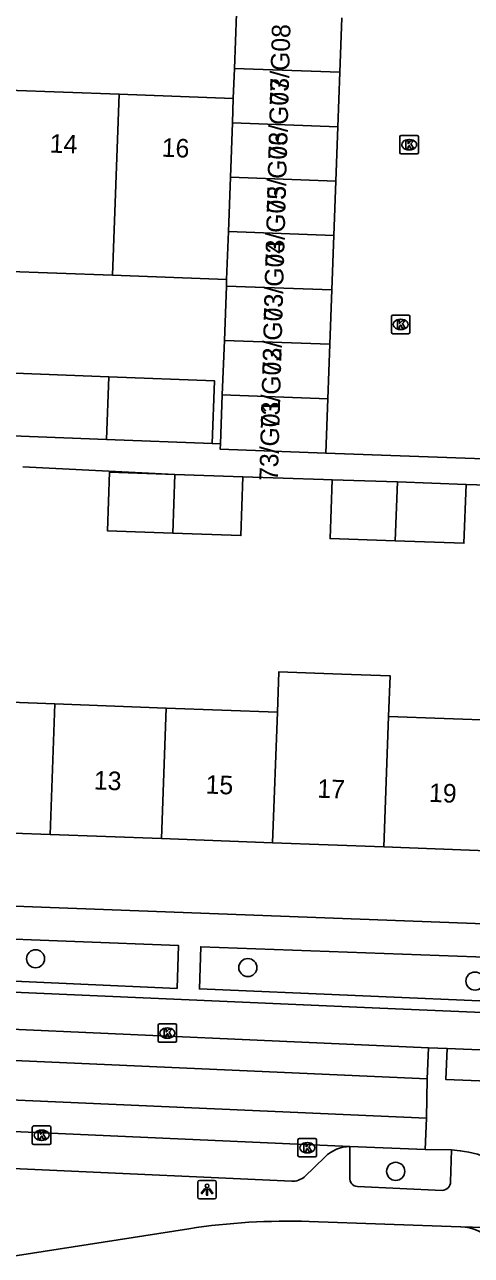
# Model space of a CAD drawing. Extents: x 160077 to 160945, y 386481 to 387498.
# Drawn here: x 160724.2 to 160748.3, y 387253.8 to 387320.2 of the extents above; entities that cross this region are included whole.
import ezdxf

# ---------------------------------------------------------------- set-up
doc = ezdxf.new("R2010")
doc.units = 0
for name, color, linetype in [('IMGEO_Boom', 7, 'Continuous'), ('IMGEO_Kolk', 7, 'Continuous'), ('IMGEO_Lichtpunt', 7, 'Continuous'), ('IMGEO_Pand', 7, 'Continuous'), ('IMGEO_Pand_nummerreeks', 7, 'Continuous'), ('IMGEO_Rijbaan_lokaal_gesloten', 7, 'Continuous'), ('IMGEO_Rijbaan_lokaal_open', 7, 'Continuous'), ('IMGEO_Voetpad_open', 7, 'Continuous')]:
    doc.layers.add(name, color=color, linetype=linetype)

msp = doc.modelspace()

# ---------------------------------------------------------------- linework, layer by layer
at = {"layer": 'IMGEO_Boom'}
for centre in [(160724.828, 387269.765), (160736.271, 387269.292), (160748.516, 387268.563), (160744.241, 387258.298)]:
    msp.add_circle(centre, 0.489, dxfattribs=at)
at = {"layer": 'IMGEO_Kolk'}
for p, q in [((160744.542, 387314.174), (160745.394, 387314.174)), ((160744.467, 387313.248), (160744.467, 387314.1)), ((160744.955, 387313.954), (160744.98, 387313.954)), ((160745.468, 387314.1), (160745.468, 387313.248)), ((160745.394, 387313.174), (160744.542, 387313.174)), ((160744.978, 387313.394), (160744.953, 387313.394)), ((160744.009, 387303.554), (160744.009, 387304.406)), ((160744.084, 387304.48), (160744.936, 387304.48)), ((160744.497, 387304.26), (160744.522, 387304.26)), ((160745.01, 387304.406), (160745.01, 387303.554)), ((160744.52, 387303.7), (160744.495, 387303.7)), ((160744.936, 387303.48), (160744.084, 387303.48)), ((160731.432, 387265.334), (160731.432, 387266.186)), ((160731.507, 387266.26), (160732.359, 387266.26)), ((160731.92, 387266.04), (160731.945, 387266.04)), ((160732.433, 387266.186), (160732.433, 387265.334)), ((160732.359, 387265.26), (160731.507, 387265.26)), ((160731.943, 387265.48), (160731.918, 387265.48)), ((160724.652, 387259.823), (160724.652, 387260.675)), ((160724.727, 387260.749), (160725.579, 387260.749)), ((160725.14, 387260.529), (160725.165, 387260.529)), ((160725.653, 387260.675), (160725.653, 387259.823)), ((160725.579, 387259.749), (160724.727, 387259.749)), ((160725.163, 387259.969), (160725.138, 387259.969)), ((160738.973, 387259.149), (160738.973, 387260.001)), ((160739.048, 387260.075), (160739.9, 387260.075)), ((160739.461, 387259.855), (160739.486, 387259.855)), ((160739.974, 387260.001), (160739.974, 387259.149)), ((160739.9, 387259.075), (160739.048, 387259.075)), ((160739.484, 387259.295), (160739.459, 387259.295))]:
    msp.add_line(p, q, dxfattribs=at)
for points in [[(160744.542, 387314.174), (160745.394, 387314.174)], [(160744.467, 387313.248), (160744.467, 387314.1)], [(160744.788, 387313.874), (160744.911, 387313.874), (160744.911, 387313.723), (160745.041, 387313.874), (160745.205, 387313.874), (160745.059, 387313.723), (160745.212, 387313.474), (160745.06, 387313.474), (160744.975, 387313.638), (160744.911, 387313.571), (160744.911, 387313.474), (160744.788, 387313.474), (160744.788, 387313.874)], [(160745.468, 387314.1), (160745.468, 387313.248)], [(160745.394, 387313.174), (160744.542, 387313.174)], [(160744.009, 387303.554), (160744.009, 387304.406)], [(160744.084, 387304.48), (160744.936, 387304.48)], [(160744.33, 387304.18), (160744.453, 387304.18), (160744.453, 387304.029), (160744.583, 387304.18), (160744.747, 387304.18), (160744.601, 387304.029), (160744.754, 387303.78), (160744.602, 387303.78), (160744.517, 387303.944), (160744.453, 387303.877), (160744.453, 387303.78), (160744.33, 387303.78), (160744.33, 387304.18)], [(160745.01, 387304.406), (160745.01, 387303.554)], [(160744.936, 387303.48), (160744.084, 387303.48)], [(160731.432, 387265.334), (160731.432, 387266.186)], [(160731.507, 387266.26), (160732.359, 387266.26)], [(160731.753, 387265.96), (160731.876, 387265.96), (160731.876, 387265.809), (160732.006, 387265.96), (160732.17, 387265.96), (160732.024, 387265.809), (160732.177, 387265.56), (160732.025, 387265.56), (160731.94, 387265.724), (160731.876, 387265.657), (160731.876, 387265.56), (160731.753, 387265.56), (160731.753, 387265.96)], [(160732.433, 387266.186), (160732.433, 387265.334)], [(160732.359, 387265.26), (160731.507, 387265.26)], [(160724.652, 387259.823), (160724.652, 387260.675)], [(160724.727, 387260.749), (160725.579, 387260.749)], [(160724.973, 387260.449), (160725.096, 387260.449), (160725.096, 387260.298), (160725.226, 387260.449), (160725.39, 387260.449), (160725.244, 387260.298), (160725.397, 387260.049), (160725.245, 387260.049), (160725.16, 387260.213), (160725.096, 387260.146), (160725.096, 387260.049), (160724.973, 387260.049), (160724.973, 387260.449)], [(160725.653, 387260.675), (160725.653, 387259.823)], [(160725.579, 387259.749), (160724.727, 387259.749)], [(160738.973, 387259.149), (160738.973, 387260.001)], [(160739.048, 387260.075), (160739.9, 387260.075)], [(160739.294, 387259.775), (160739.417, 387259.775), (160739.417, 387259.624), (160739.547, 387259.775), (160739.711, 387259.775), (160739.565, 387259.624), (160739.718, 387259.375), (160739.566, 387259.375), (160739.481, 387259.539), (160739.417, 387259.472), (160739.417, 387259.375), (160739.294, 387259.375), (160739.294, 387259.775)], [(160739.974, 387260.001), (160739.974, 387259.149)], [(160739.9, 387259.075), (160739.048, 387259.075)]]:
    msp.add_lwpolyline(points, dxfattribs=at)
for centre, start, end in [((160744.544, 387314.098), 91.55205, 178.44795), ((160744.544, 387314.098), 91.55205, 178.44795), ((160745.392, 387314.098), 1.55205, 88.44795), ((160745.392, 387314.098), 1.55205, 88.44795), ((160744.544, 387313.25), 181.55205, 268.44795), ((160744.544, 387313.25), 181.55205, 268.44795), ((160745.392, 387313.25), 271.55205, 358.44795), ((160745.392, 387313.25), 271.55205, 358.44795), ((160744.086, 387304.404), 91.55205, 178.44795), ((160744.086, 387304.404), 91.55205, 178.44795), ((160744.934, 387304.404), 1.55205, 88.44795), ((160744.934, 387304.404), 1.55205, 88.44795), ((160744.086, 387303.556), 181.55205, 268.44795), ((160744.086, 387303.556), 181.55205, 268.44795), ((160744.934, 387303.556), 271.55205, 358.44795), ((160744.934, 387303.556), 271.55205, 358.44795), ((160731.509, 387266.184), 91.55205, 178.44795), ((160731.509, 387266.184), 91.55205, 178.44795), ((160732.357, 387266.184), 1.55205, 88.44795), ((160732.357, 387266.184), 1.55205, 88.44795), ((160731.509, 387265.336), 181.55205, 268.44795), ((160731.509, 387265.336), 181.55205, 268.44795), ((160732.357, 387265.336), 271.55205, 358.44795), ((160732.357, 387265.336), 271.55205, 358.44795), ((160724.729, 387260.673), 91.55205, 178.44795), ((160724.729, 387260.673), 91.55205, 178.44795), ((160725.577, 387260.673), 1.55205, 88.44795), ((160725.577, 387260.673), 1.55205, 88.44795), ((160724.729, 387259.825), 181.55205, 268.44795), ((160724.729, 387259.825), 181.55205, 268.44795), ((160725.577, 387259.825), 271.55205, 358.44795), ((160725.577, 387259.825), 271.55205, 358.44795), ((160739.05, 387259.999), 91.55205, 178.44795), ((160739.05, 387259.999), 91.55205, 178.44795), ((160739.898, 387259.999), 1.55205, 88.44795), ((160739.898, 387259.999), 1.55205, 88.44795), ((160739.05, 387259.151), 181.55205, 268.44795), ((160739.05, 387259.151), 181.55205, 268.44795), ((160739.898, 387259.151), 271.55205, 358.44795), ((160739.898, 387259.151), 271.55205, 358.44795)]:
    msp.add_arc(centre, 0.0765, start, end, dxfattribs=at)
for centre, major_axis, ratio, start_param, end_param in [((160744.954, 387313.674), (-0.387, 0.002), 0.722429, 4.712389, 7.853982), ((160744.979, 387313.674), (-0.39, 0.002), 0.717154, 1.570796, 4.712389), ((160744.496, 387303.98), (-0.387, 0.002), 0.722429, 4.712389, 7.853982), ((160744.521, 387303.98), (-0.39, 0.002), 0.717154, 1.570796, 4.712389), ((160731.919, 387265.76), (-0.387, 0.002), 0.722429, 4.712389, 7.853982), ((160731.944, 387265.76), (-0.39, 0.002), 0.717154, 1.570796, 4.712389), ((160725.139, 387260.249), (-0.387, 0.002), 0.722429, 4.712389, 7.853982), ((160725.164, 387260.249), (-0.39, 0.002), 0.717154, 1.570796, 4.712389), ((160739.46, 387259.575), (-0.387, 0.002), 0.722429, 4.712389, 7.853982), ((160739.485, 387259.575), (-0.39, 0.002), 0.717154, 1.570796, 4.712389)]:
    msp.add_ellipse(centre, major_axis=major_axis, ratio=ratio, start_param=start_param, end_param=end_param, dxfattribs=at)
at = {"layer": 'IMGEO_Lichtpunt'}
for p, q in [((160733.573, 387257.718), (160733.573, 387256.911)), ((160733.573, 387257.718), (160733.573, 387256.911)), ((160734.475, 387257.813), (160733.667, 387257.813)), ((160734.475, 387257.813), (160733.667, 387257.813)), ((160734.569, 387256.911), (160734.569, 387257.718)), ((160734.569, 387256.911), (160734.569, 387257.718)), ((160733.667, 387256.817), (160734.475, 387256.817)), ((160733.667, 387256.817), (160734.475, 387256.817))]:
    msp.add_line(p, q, dxfattribs=at)
for points in [[(160733.947, 387257.382), (160733.986, 387257.354), (160733.798, 387257.092), (160733.76, 387257.119), (160733.947, 387257.382)], [(160734.049, 387257.334), (160734.096, 387257.334), (160734.096, 387257.012), (160734.049, 387257.012), (160734.049, 387257.334)], [(160734.159, 387257.354), (160734.197, 387257.381), (160734.384, 387257.119), (160734.345, 387257.091), (160734.159, 387257.354)]]:
    msp.add_lwpolyline(points, dxfattribs=at)
msp.add_circle((160734.072, 387257.516), 0.0994, dxfattribs=at)
for centre, start, end in [((160733.667, 387257.718), 90, 180), ((160733.667, 387257.718), 90, 180), ((160734.475, 387257.718), 0, 90), ((160734.475, 387257.718), 0, 90), ((160733.667, 387256.911), 180, 270), ((160733.667, 387256.911), 180, 270), ((160734.475, 387256.911), 270, 0), ((160734.475, 387256.911), 270, 360)]:
    msp.add_arc(centre, 0.0946, start, end, dxfattribs=at)
at = {"layer": 'IMGEO_Pand'}
for points in [[(160735.543, 387317.79), (160735.651, 387320.724)], [(160741.231, 387317.58), (160741.339, 387320.515)], [(160735.483, 387316.167), (160735.543, 387317.79)], [(160735.543, 387317.79), (160741.231, 387317.58)], [(160741.123, 387314.646), (160741.231, 387317.58)], [(160723.339, 387316.614), (160729.335, 387316.393)], [(160728.975, 387306.632), (160729.335, 387316.393)], [(160729.335, 387316.393), (160735.483, 387316.167)], [(160735.483, 387316.167), (160735.435, 387314.855)], [(160735.435, 387314.855), (160735.327, 387311.921)], [(160735.435, 387314.855), (160741.123, 387314.646)], [(160741.123, 387314.646), (160741.015, 387311.712)], [(160735.327, 387311.921), (160735.219, 387308.986)], [(160741.015, 387311.712), (160735.327, 387311.921)], [(160740.907, 387308.777), (160741.015, 387311.712)], [(160735.124, 387306.405), (160735.219, 387308.986)], [(160735.219, 387308.986), (160740.907, 387308.777)], [(160740.907, 387308.777), (160740.799, 387305.842)], [(160728.975, 387306.632), (160722.979, 387306.853)], [(160735.124, 387306.405), (160728.975, 387306.632)], [(160735.111, 387306.052), (160735.124, 387306.405)], [(160735.003, 387303.117), (160735.111, 387306.052)], [(160740.799, 387305.842), (160735.111, 387306.052)], [(160740.691, 387302.908), (160740.799, 387305.842)], [(160734.895, 387300.183), (160735.003, 387303.117)], [(160740.691, 387302.908), (160735.003, 387303.117)], [(160740.583, 387299.974), (160740.691, 387302.908)], [(160722.777, 387301.383), (160728.772, 387301.153)], [(160728.772, 387301.153), (160728.646, 387297.769)], [(160728.772, 387301.153), (160734.478, 387300.934), (160734.348, 387297.55)], [(160734.797, 387297.533), (160734.895, 387300.183)], [(160740.583, 387299.974), (160734.895, 387300.183)], [(160740.475, 387297.039), (160740.583, 387299.974)], [(160728.646, 387297.769), (160722.652, 387297.998)], [(160734.348, 387297.55), (160728.646, 387297.769)], [(160734.797, 387297.533), (160734.787, 387297.249), (160740.475, 387297.039)], [(160732.219, 387292.719), (160728.713, 387292.839), (160728.822, 387296.014), (160732.336, 387295.893)], [(160732.336, 387295.893), (160732.219, 387292.719)], [(160732.219, 387292.719), (160735.9, 387292.592), (160736.009, 387295.767)], [(160732.336, 387295.893), (160736.009, 387295.767)], [(160744.212, 387292.305), (160740.706, 387292.426), (160740.815, 387295.602)], [(160740.815, 387295.602), (160744.33, 387295.481)], [(160744.212, 387292.305), (160744.33, 387295.481)], [(160748.03, 387295.354), (160747.921, 387292.178), (160744.212, 387292.305)], [(160744.33, 387295.481), (160748.03, 387295.354)], [(160725.873, 387283.509), (160722.499, 387283.634), (160722.586, 387285.98), (160720.089, 387286.073)], [(160743.861, 387282.841), (160743.942, 387285.022), (160741.345, 387285.119), (160737.945, 387285.246), (160737.864, 387283.064)], [(160725.612, 387276.468), (160725.873, 387283.509)], [(160731.869, 387283.287), (160725.873, 387283.509)], [(160731.869, 387283.287), (160731.608, 387276.245)], [(160737.864, 387283.064), (160731.869, 387283.287)], [(160737.864, 387283.064), (160737.603, 387276.022)], [(160743.599, 387275.8), (160743.861, 387282.841)], [(160743.861, 387282.841), (160749.856, 387282.619)], [(160719.616, 387276.69), (160725.612, 387276.468)], [(160725.612, 387276.468), (160731.608, 387276.245)], [(160731.608, 387276.245), (160737.603, 387276.022)], [(160737.603, 387276.022), (160743.599, 387275.8)], [(160749.595, 387275.577), (160743.599, 387275.8)]]:
    msp.add_lwpolyline(points, dxfattribs=at)
at = {"layer": 'IMGEO_Rijbaan_lokaal_gesloten'}
for points in [[(160689.774, 387267.472), (160746.002, 387264.961)], [(160745.939, 387263.283), (160689.678, 387265.783)], [(160747.01, 387264.92), (160764.286, 387264.225)], [(160689.572, 387263.644), (160745.894, 387261.167)], [(160741.767, 387259.635), (160708.697, 387261.117)], [(160741.767, 387259.635), (160745.82, 387259.473)]]:
    msp.add_lwpolyline(points, dxfattribs=at)
at = {"layer": 'IMGEO_Rijbaan_lokaal_open'}
for points in [[(160781.06, 387295.578), (160740.475, 387297.039)], [(160745.939, 387263.283), (160746.002, 387264.961)], [(160746.002, 387264.961), (160747.01, 387264.92)], [(160747.01, 387264.92), (160746.944, 387263.249), (160764.21, 387262.569), (160764.286, 387264.225)], [(160745.894, 387261.167), (160745.939, 387263.283)], [(160745.82, 387259.473), (160745.894, 387261.167)], [(160747.246, 387259.458), (160745.82, 387259.473)]]:
    msp.add_lwpolyline(points, dxfattribs=at)
msp.add_arc((160746.904, 387253.265), 6.202, 17.83543, 86.83945, dxfattribs=at)
at = {"layer": 'IMGEO_Voetpad_open'}
for points in [[(160734.348, 387297.55), (160734.797, 387297.533)], [(160724.138, 387296.304), (160732.336, 387295.893)], [(160736.009, 387295.767), (160740.351, 387295.618), (160740.815, 387295.602)], [(160748.03, 387295.354), (160750.326, 387295.275)], [(160780.506, 387270.464), (160684.564, 387274.07)], [(160732.469, 387268.167), (160715.67, 387268.92), (160715.747, 387271.134), (160732.535, 387270.475), (160732.469, 387268.167)], [(160750.445, 387267.424), (160733.658, 387268.143), (160733.735, 387270.412), (160750.53, 387269.797), (160750.445, 387267.424)], [(160692.765, 387269.32), (160743.381, 387267.106), (160779.081, 387265.594)], [(160740.432, 387259.083), (160739.303, 387257.988)], [(160741.764, 387257.961), (160741.767, 387259.635)], [(160747.246, 387259.458), (160747.202, 387257.726)], [(160738.648, 387257.765), (160711.709, 387259.001)], [(160746.749, 387257.274), (160742.177, 387257.483)], [(160629.406, 387239.04), (160699.708, 387250), (160733.095, 387255.205)], [(160739.578, 387255.594), (160747.742, 387255.313)], [(160747.742, 387255.313), (160747.746, 387255.316), (160752.808, 387255.165)]]:
    msp.add_lwpolyline(points, dxfattribs=at)
for centre, radius, start, end in [((160741.768, 387257.743), 1.892, 90.0271, 134.90144), ((160738.663, 387258.795), 1.03, 269.16909, 308.43402), ((160742.199, 387257.92), 0.437, 174.58846, 267.06667), ((160746.717, 387257.759), 0.486, 273.74557, 356.12781), ((160738.385, 387221.254), 34.36, 88.01081, 98.85681), ((160747.656, 387252.843), 2.472, 357.78257, 88.00607)]:
    msp.add_arc(centre, radius, start, end, dxfattribs=at)

# ---------------------------------------------------------------- texts
at = {"layer": 'IMGEO_Pand_nummerreeks'}
for s, rotation, p in [('73/G08', 88.40886, (160738.45, 387315.78)), ('73/G07', 88.40886, (160738.369, 387312.868)), ('14', 357.89071, (160725.578, 387313.25)), ('73/G06', 88.40886, (160738.288, 387309.959)), ('16', 357.89071, (160731.613, 387313.028)), ('73/G05', 88.40886, (160738.207, 387307.05)), ('73/G04', 88.40886, (160738.126, 387304.141)), ('73/G03', 88.40886, (160738.046, 387301.232)), ('73/G02', 88.40886, (160737.965, 387298.316)), ('73/G01', 88.40739, (160737.887, 387295.524)), ('13', 357.87247, (160727.955, 387278.903)), ('15', 357.87247, (160733.977, 387278.679)), ('17', 357.87247, (160739.999, 387278.455)), ('19', 357.87247, (160746.021, 387278.232))]:
    msp.add_text(s, height=1, rotation=rotation, dxfattribs=at).set_placement(p)

doc.saveas('drawing.dxf')
